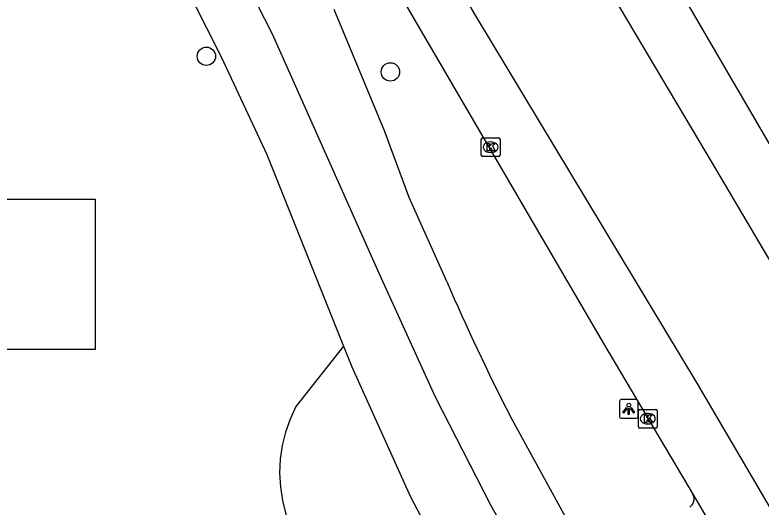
# Model space of a CAD drawing. Extents: x 161477 to 163040, y 383680 to 384868.
# Drawn here: x 162653.86 to 162693.63, y 384534.95 to 384561.2 of the extents above; entities that cross this region are included whole.
import ezdxf

# ---------------------------------------------------------------- set-up
doc = ezdxf.new("R2010")
doc.units = 0
for name, color, linetype in [('IMGEO_Boom', 7, 'Continuous'), ('IMGEO_Fietspad_open', 7, 'Continuous'), ('IMGEO_Groenvoorziening', 7, 'Continuous'), ('IMGEO_Kolk', 7, 'Continuous'), ('IMGEO_Lichtpunt', 7, 'Continuous'), ('IMGEO_Pand_vergunning_verleend', 7, 'Continuous'), ('IMGEO_Rijbaan_regionaal_gesloten', 7, 'Continuous'), ('IMGEO_Voetpad_open', 7, 'Continuous')]:
    doc.layers.add(name, color=color, linetype=linetype)

msp = doc.modelspace()

# ---------------------------------------------------------------- linework, layer by layer
at = {"layer": 'IMGEO_Boom'}
for centre in [(162664.06, 384558.99), (162673.873, 384558.156)]:
    msp.add_circle(centre, 0.489, dxfattribs=at)
at = {"layer": 'IMGEO_Fietspad_open'}
for points in [[(162648.573, 384592.878), (162650.141, 384590.536), (162655.343, 384582.291), (162661.691, 384571.728), (162663.543, 384568.094), (162667.567, 384560.196), (162673.2, 384547.544), (162676.263, 384540.838), (162679.22, 384535.035), (162681.042, 384531.876)], [(162676.88, 384546.972), (162674.874, 384551.461), (162673.55, 384555.018), (162670.873, 384561.485)], [(162684.444, 384532.154), (162680.267, 384539.789)]]:
    msp.add_lwpolyline(points, dxfattribs=at)
msp.add_arc((162786.626, 384594.331), 119.529, 203.34157, 207.149, dxfattribs=at)
at = {"layer": 'IMGEO_Groenvoorziening'}
msp.add_lwpolyline([(162671.377, 384543.523), (162668.832, 384540.317), (162668.524, 384539.646), (162668.282, 384538.949), (162668.107, 384538.232), (162668.003, 384537.502), (162667.968, 384536.765), (162668.005, 384536.027), (162668.112, 384535.297), (162668.289, 384534.581), (162668.534, 384533.885), (162669.195, 384532.731), (162669.8, 384531.547), (162670.348, 384530.335), (162670.839, 384529.099), (162671.27, 384527.841), (162671.641, 384526.565), (162671.951, 384525.271)], dxfattribs=at)
at = {"layer": 'IMGEO_Kolk'}
for p, q in [((162678.714, 384553.715), (162678.714, 384554.567)), ((162678.789, 384554.641), (162679.641, 384554.641)), ((162679.715, 384554.567), (162679.715, 384553.715)), ((162679.202, 384554.421), (162679.227, 384554.421)), ((162679.225, 384553.861), (162679.2, 384553.861)), ((162679.641, 384553.641), (162678.789, 384553.641)), ((162687.09, 384539.236), (162687.09, 384540.088)), ((162687.165, 384540.162), (162688.017, 384540.162)), ((162687.578, 384539.942), (162687.603, 384539.942)), ((162688.091, 384540.088), (162688.091, 384539.236)), ((162688.017, 384539.162), (162687.165, 384539.162)), ((162687.601, 384539.382), (162687.576, 384539.382))]:
    msp.add_line(p, q, dxfattribs=at)
for points in [[(162678.714, 384553.715), (162678.714, 384554.567)], [(162678.789, 384554.641), (162679.641, 384554.641)], [(162679.715, 384554.567), (162679.715, 384553.715)], [(162679.035, 384554.341), (162679.158, 384554.341), (162679.158, 384554.19), (162679.288, 384554.341), (162679.452, 384554.341), (162679.306, 384554.19), (162679.459, 384553.941), (162679.307, 384553.941), (162679.222, 384554.105), (162679.158, 384554.038), (162679.158, 384553.941), (162679.035, 384553.941), (162679.035, 384554.341)], [(162679.641, 384553.641), (162678.789, 384553.641)], [(162687.09, 384539.236), (162687.09, 384540.088)], [(162687.165, 384540.162), (162688.017, 384540.162)], [(162687.411, 384539.862), (162687.534, 384539.862), (162687.534, 384539.711), (162687.664, 384539.862), (162687.828, 384539.862), (162687.682, 384539.711), (162687.835, 384539.462), (162687.683, 384539.462), (162687.598, 384539.626), (162687.534, 384539.559), (162687.534, 384539.462), (162687.411, 384539.462), (162687.411, 384539.862)], [(162688.091, 384540.088), (162688.091, 384539.236)], [(162688.017, 384539.162), (162687.165, 384539.162)]]:
    msp.add_lwpolyline(points, dxfattribs=at)
for centre, start, end in [((162678.791, 384554.565), 91.552, 178.448), ((162678.791, 384554.565), 91.552, 178.448), ((162679.639, 384554.565), 1.552, 88.448), ((162679.639, 384554.565), 1.552, 88.448), ((162678.791, 384553.717), 181.552, 268.448), ((162678.791, 384553.717), 181.552, 268.448), ((162679.639, 384553.717), 271.552, 358.448), ((162679.639, 384553.717), 271.552, 358.448), ((162687.167, 384540.086), 91.552, 178.448), ((162687.167, 384540.086), 91.552, 178.448), ((162688.015, 384540.086), 1.552, 88.448), ((162688.015, 384540.086), 1.552, 88.448), ((162687.167, 384539.238), 181.552, 268.448), ((162687.167, 384539.238), 181.552, 268.448), ((162688.015, 384539.238), 271.552, 358.448), ((162688.015, 384539.238), 271.552, 358.448)]:
    msp.add_arc(centre, 0.0765, start, end, dxfattribs=at)
for centre, major_axis, ratio, start_param, end_param in [((162679.201, 384554.141), (-0.387, 0.002), 0.722429, 4.712389, 7.853982), ((162679.226, 384554.141), (-0.39, 0.002), 0.717154, 1.570796, 4.712389), ((162687.577, 384539.662), (-0.387, 0.002), 0.722429, 4.712389, 7.853982), ((162687.602, 384539.662), (-0.39, 0.002), 0.717154, 1.570796, 4.712389)]:
    msp.add_ellipse(centre, major_axis=major_axis, ratio=ratio, start_param=start_param, end_param=end_param, dxfattribs=at)
at = {"layer": 'IMGEO_Lichtpunt'}
for p, q in [((162686.98, 384540.684), (162686.172, 384540.684)), ((162686.98, 384540.684), (162686.172, 384540.684)), ((162686.078, 384540.589), (162686.078, 384539.782)), ((162686.078, 384540.589), (162686.078, 384539.782)), ((162687.074, 384539.782), (162687.074, 384540.589)), ((162687.074, 384539.782), (162687.074, 384540.589)), ((162686.172, 384539.688), (162686.98, 384539.688)), ((162686.172, 384539.688), (162686.98, 384539.688))]:
    msp.add_line(p, q, dxfattribs=at)
for points in [[(162686.452, 384540.253), (162686.491, 384540.225), (162686.303, 384539.963), (162686.265, 384539.99), (162686.452, 384540.253)], [(162686.664, 384540.225), (162686.702, 384540.252), (162686.889, 384539.99), (162686.85, 384539.962), (162686.664, 384540.225)], [(162686.554, 384540.205), (162686.601, 384540.205), (162686.601, 384539.883), (162686.554, 384539.883), (162686.554, 384540.205)]]:
    msp.add_lwpolyline(points, dxfattribs=at)
msp.add_circle((162686.577, 384540.387), 0.0994, dxfattribs=at)
for centre, start, end in [((162686.172, 384540.589), 90, 180), ((162686.172, 384540.589), 90, 180), ((162686.98, 384540.589), 0, 90), ((162686.98, 384540.589), 0, 90), ((162686.172, 384539.782), 180, 270), ((162686.172, 384539.782), 180, 270), ((162686.98, 384539.782), 270, 0), ((162686.98, 384539.782), 270, 360)]:
    msp.add_arc(centre, 0.0946, start, end, dxfattribs=at)
at = {"layer": 'IMGEO_Pand_vergunning_verleend'}
msp.add_lwpolyline([(162645.603, 384543.347), (162645.603, 384551.373), (162658.129, 384551.373), (162658.129, 384543.347), (162645.603, 384543.347)], dxfattribs=at)
at = {"layer": 'IMGEO_Rijbaan_regionaal_gesloten'}
for points in [[(162694.729, 384533.867), (162690.221, 384541.556), (162678.43, 384561.146), (162669.571, 384576.273), (162662.642, 384588.001), (162656.913, 384597.53), (162648.312, 384611.38)], [(162657.753, 384609.936), (162663.512, 384599.868), (162668.575, 384591.138), (162677.768, 384575.611), (162691.025, 384553.287), (162700.392, 384537.428)], [(162660.195, 384586.185), (162661.36, 384584.262), (162670.368, 384569.152), (162685.222, 384543.678), (162689.993, 384535.646)], [(162699.655, 384544.828), (162696.961, 384549.381), (162689.158, 384562.781), (162678.825, 384579.596)], [(162689.993, 384535.646), (162692.033, 384532.172)]]:
    msp.add_lwpolyline(points, dxfattribs=at)
at = {"layer": 'IMGEO_Voetpad_open'}
for points in [[(162661.645, 384565.308), (162664.873, 384558.92), (162667.278, 384553.755), (162671.377, 384543.523)], [(162671.377, 384543.523), (162671.817, 384542.425), (162674.949, 384535.488), (162679.281, 384527.271)]]:
    msp.add_lwpolyline(points, dxfattribs=at)
msp.add_arc((162689.525, 384535.386), 0.535, 305.3898, 29.0301, dxfattribs=at)

doc.saveas('drawing.dxf')
